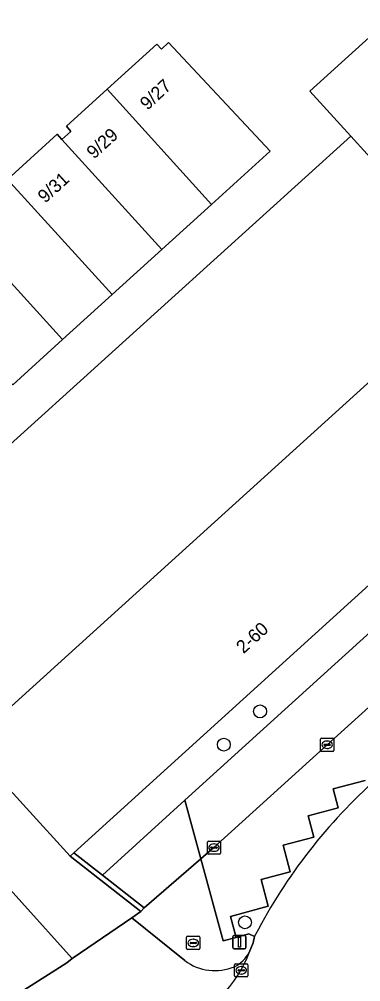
# Model space of a CAD drawing. Extents: x 161347 to 161881, y 382161 to 382804.
# Drawn here: x 161639.5 to 161665.5, y 382514.2 to 382587.4 of the extents above; entities that cross this region are included whole.
import ezdxf

# ---------------------------------------------------------------- set-up
doc = ezdxf.new("R2010")
doc.units = 0
for name, color, linetype in [('IMGEO_Boom', 7, 'Continuous'), ('IMGEO_Erf', 7, 'Continuous'), ('IMGEO_Groenvoorziening', 7, 'Continuous'), ('IMGEO_Haag', 7, 'Continuous'), ('IMGEO_Kolk', 7, 'Continuous'), ('IMGEO_Lichtmast', 7, 'Continuous'), ('IMGEO_Muur', 7, 'Continuous'), ('IMGEO_Pand', 7, 'Continuous'), ('IMGEO_Pand_nummerreeks', 7, 'Continuous'), ('IMGEO_Parkeervlak_gesloten', 7, 'Continuous'), ('IMGEO_Parkeervlak_open', 7, 'Continuous'), ('IMGEO_Rijbaan_lokaal_gesloten', 7, 'Continuous'), ('IMGEO_Rijbaan_lokaal_open', 7, 'Continuous'), ('IMGEO_Rioolput', 7, 'Continuous'), ('IMGEO_Voetpad_open', 7, 'Continuous')]:
    doc.layers.add(name, color=color, linetype=linetype)

msp = doc.modelspace()

# ---------------------------------------------------------------- linework, layer by layer
at = {"layer": 'IMGEO_Boom'}
for centre in [(161657.819, 382534.735), (161655.061, 382532.208), (161656.668, 382518.703)]:
    msp.add_circle(centre, 0.489, dxfattribs=at)
at = {"layer": 'IMGEO_Erf'}
for points in [[(161572.092, 382591.77), (161539.981, 382570.178), (161537.341, 382557.85), (161565.95, 382511.235), (161572.292, 382501.343), (161572.851, 382501.493), (161573.727, 382500), (161581.489, 382486.772), (161593.113, 382483.942), (161618.484, 382500), (161639.588, 382513.357), (161643.126, 382515.61), (161643.533, 382515.936), (161628.206, 382532.98), (161623.055, 382540.753), (161664.71, 382578.468), (161661.6, 382581.894), (161665.593, 382585.519), (161669.295, 382588.879)], [(161638.636, 382575.188), (161642.407, 382578.62), (161642.757, 382578.236), (161643.428, 382578.834), (161643.099, 382579.23), (161646.188, 382582.043), (161649.968, 382585.484), (161650.322, 382585.095), (161650.859, 382585.596), (161658.581, 382577.332), (161654.132, 382573.291), (161650.358, 382569.861), (161646.582, 382566.431), (161642.81, 382563.004), (161639.033, 382559.573)]]:
    msp.add_lwpolyline(points, dxfattribs=at)
at = {"layer": 'IMGEO_Groenvoorziening'}
msp.add_lwpolyline([(161676.253, 382553.55), (161643.672, 382523.978), (161645.836, 382522.287), (161652.099, 382527.995), (161684.128, 382557.046), (161682.265, 382559.016)], close=True, dxfattribs=at)
msp.add_lwpolyline([(161665.805, 382529.486), (161663.371, 382528.839), (161663.753, 382527.403), (161661.475, 382526.796), (161661.907, 382525.174), (161659.573, 382524.553), (161660.108, 382522.54), (161657.902, 382521.952), (161658.443, 382519.918), (161655.565, 382519.153), (161655.991, 382517.551), (161656.976, 382517.813), (161657.401, 382517.61), (161657.469, 382517.761)], dxfattribs=at)
msp.add_arc((161694.552, 382498.45), 41.81, 131.7494, 152.49196, dxfattribs=at)
at = {"layer": 'IMGEO_Haag'}
msp.add_lwpolyline([(161676.253, 382553.55), (161643.672, 382523.978), (161645.836, 382522.287), (161652.099, 382527.995), (161684.128, 382557.046), (161682.265, 382559.016)], close=True, dxfattribs=at)
at = {"layer": 'IMGEO_Kolk'}
for p, q in [((161662.415, 382531.773), (161662.415, 382532.625)), ((161662.49, 382532.699), (161663.342, 382532.699)), ((161662.903, 382532.479), (161662.928, 382532.479)), ((161663.416, 382532.625), (161663.416, 382531.773)), ((161663.342, 382531.699), (161662.49, 382531.699)), ((161662.674, 382532.193), (161662.674, 382532.205)), ((161663.112, 382532.156), (161662.714, 382532.156)), ((161662.717, 382532.242), (161663.115, 382532.242)), ((161662.926, 382531.919), (161662.901, 382531.919)), ((161663.158, 382532.205), (161663.158, 382532.193)), ((161653.814, 382523.95), (161653.814, 382524.802)), ((161653.889, 382524.876), (161654.741, 382524.876)), ((161654.073, 382524.37), (161654.073, 382524.382)), ((161654.511, 382524.333), (161654.113, 382524.333)), ((161654.116, 382524.419), (161654.514, 382524.419)), ((161654.302, 382524.656), (161654.327, 382524.656)), ((161654.557, 382524.382), (161654.557, 382524.37)), ((161654.815, 382524.802), (161654.815, 382523.95)), ((161654.741, 382523.876), (161653.889, 382523.876)), ((161654.325, 382524.096), (161654.3, 382524.096)), ((161655.96, 382515.548), (161656.812, 382515.548)), ((161655.885, 382514.622), (161655.885, 382515.474)), ((161656.144, 382515.042), (161656.144, 382515.054)), ((161656.582, 382515.005), (161656.184, 382515.005)), ((161656.187, 382515.091), (161656.585, 382515.091)), ((161656.373, 382515.328), (161656.398, 382515.328)), ((161656.628, 382515.054), (161656.628, 382515.042)), ((161656.886, 382515.474), (161656.886, 382514.622)), ((161656.812, 382514.548), (161655.96, 382514.548)), ((161656.396, 382514.768), (161656.371, 382514.768))]:
    msp.add_line(p, q, dxfattribs=at)
for points in [[(161662.415, 382531.773), (161662.415, 382532.625)], [(161662.49, 382532.699), (161663.342, 382532.699)], [(161663.416, 382532.625), (161663.416, 382531.773)], [(161663.342, 382531.699), (161662.49, 382531.699)], [(161653.814, 382523.95), (161653.814, 382524.802)], [(161653.889, 382524.876), (161654.741, 382524.876)], [(161654.815, 382524.802), (161654.815, 382523.95)], [(161654.741, 382523.876), (161653.889, 382523.876)], [(161655.96, 382515.548), (161656.812, 382515.548)], [(161655.885, 382514.622), (161655.885, 382515.474)], [(161656.886, 382515.474), (161656.886, 382514.622)], [(161656.812, 382514.548), (161655.96, 382514.548)]]:
    msp.add_lwpolyline(points, dxfattribs=at)
for centre, radius, start, end in [((161662.492, 382532.623), 0.0765, 91.55205, 178.44795), ((161662.492, 382532.623), 0.0765, 91.55205, 178.44795), ((161663.34, 382532.623), 0.0765, 1.55205, 88.44795), ((161663.34, 382532.623), 0.0765, 1.55205, 88.44795), ((161662.492, 382531.775), 0.0765, 181.55205, 268.44795), ((161662.492, 382531.775), 0.0765, 181.55205, 268.44795), ((161662.714, 382532.202), 0.0403, 85.87752, 175.75265), ((161662.711, 382532.192), 0.0366, 178.93798, 274.71019), ((161663.115, 382532.199), 0.043, 264.86636, 352.45326), ((161663.119, 382532.204), 0.0386, 1.73085, 96.63898), ((161663.34, 382531.775), 0.0765, 271.55205, 358.44795), ((161663.34, 382531.775), 0.0765, 271.55205, 358.44795), ((161653.891, 382524.8), 0.0765, 91.55205, 178.44795), ((161653.891, 382524.8), 0.0765, 91.55205, 178.44795), ((161654.113, 382524.379), 0.0403, 85.87752, 175.75265), ((161654.11, 382524.369), 0.0366, 178.93798, 274.71019), ((161654.514, 382524.376), 0.043, 264.86636, 352.45326), ((161654.518, 382524.381), 0.0386, 1.73085, 96.63898), ((161654.739, 382524.8), 0.0765, 1.55205, 88.44795), ((161654.739, 382524.8), 0.0765, 1.55205, 88.44795), ((161653.891, 382523.952), 0.0765, 181.55205, 268.44795), ((161653.891, 382523.952), 0.0765, 181.55205, 268.44795), ((161654.739, 382523.952), 0.0765, 271.55205, 358.44795), ((161654.739, 382523.952), 0.0765, 271.55205, 358.44795), ((161655.962, 382515.472), 0.0765, 91.55205, 178.44795), ((161655.962, 382515.472), 0.0765, 91.55205, 178.44795), ((161656.81, 382515.472), 0.0765, 1.55205, 88.44795), ((161656.81, 382515.472), 0.0765, 1.55205, 88.44795), ((161656.184, 382515.051), 0.0403, 85.87752, 175.75265), ((161656.181, 382515.041), 0.0366, 178.93798, 274.71019), ((161656.585, 382515.048), 0.043, 264.86636, 352.45326), ((161656.589, 382515.053), 0.0386, 1.73085, 96.63898), ((161655.962, 382514.624), 0.0765, 181.55205, 268.44795), ((161655.962, 382514.624), 0.0765, 181.55205, 268.44795), ((161656.81, 382514.624), 0.0765, 271.55205, 358.44795), ((161656.81, 382514.624), 0.0765, 271.55205, 358.44795)]:
    msp.add_arc(centre, radius, start, end, dxfattribs=at)
for centre, major_axis, ratio, start_param, end_param in [((161662.902, 382532.199), (-0.387, 0.002), 0.722429, 4.712389, 7.853982), ((161662.927, 382532.199), (-0.39, 0.002), 0.717154, 1.570796, 4.712389), ((161654.301, 382524.376), (-0.387, 0.002), 0.722429, 4.712389, 7.853982), ((161654.326, 382524.376), (-0.39, 0.002), 0.717154, 1.570796, 4.712389), ((161656.372, 382515.048), (-0.387, 0.002), 0.722429, 4.712389, 7.853982), ((161656.397, 382515.048), (-0.39, 0.002), 0.717154, 1.570796, 4.712389)]:
    msp.add_ellipse(centre, major_axis=major_axis, ratio=ratio, start_param=start_param, end_param=end_param, dxfattribs=at)
at = {"layer": 'IMGEO_Lichtmast'}
for p, q in [((161655.755, 382516.788), (161655.755, 382517.588)), ((161655.755, 382517.588), (161655.755, 382516.788)), ((161655.855, 382517.688), (161656.645, 382517.688)), ((161656.645, 382517.688), (161655.855, 382517.688)), ((161656.745, 382517.588), (161656.745, 382516.788)), ((161656.745, 382516.788), (161656.745, 382517.588)), ((161656.645, 382516.688), (161655.855, 382516.688)), ((161655.855, 382516.688), (161656.645, 382516.688))]:
    msp.add_line(p, q, dxfattribs=at)
msp.add_lwpolyline([(161656.175, 382517.563), (161656.325, 382517.563), (161656.325, 382516.813), (161656.175, 382516.813), (161656.175, 382517.563)], dxfattribs=at)
for centre, start, end in [((161655.855, 382517.588), 90, 180), ((161655.855, 382517.588), 90, 180), ((161656.645, 382517.588), 0, 90), ((161656.645, 382517.588), 360, 90), ((161655.855, 382516.788), 180, 270), ((161655.855, 382516.788), 180, 270), ((161656.645, 382516.788), 270, 0), ((161656.645, 382516.788), 270, 0)]:
    msp.add_arc(centre, 0.1, start, end, dxfattribs=at)
at = {"layer": 'IMGEO_Muur'}
msp.add_lwpolyline([(161649.018, 382519.8), (161645.836, 382522.287), (161643.672, 382523.978), (161643.393, 382523.725), (161648.744, 382519.518)], close=True, dxfattribs=at)
at = {"layer": 'IMGEO_Pand'}
for points in [[(161684.928, 382563.407), (161686.88, 382565.188), (161687.408, 382564.618), (161687.965, 382565.168), (161687.847, 382565.287), (161689.608, 382566.87), (161690.27, 382566.139), (161690.926, 382565.414), (161691.385, 382564.907), (161695.922, 382569.028), (161695.455, 382569.543), (161694.808, 382570.257), (161694.144, 382570.989), (161695.962, 382572.626), (161678.502, 382591.938), (161675.871, 382594.848), (161669.295, 382588.879), (161665.593, 382585.519), (161661.6, 382581.894), (161664.71, 382578.468), (161674.636, 382567.532), (161678.388, 382570.921)], [(161646.188, 382582.043), (161654.132, 382573.291), (161658.581, 382577.332), (161650.859, 382585.596), (161650.322, 382585.095), (161649.968, 382585.484)], [(161646.188, 382582.043), (161643.099, 382579.23), (161643.428, 382578.834), (161642.757, 382578.236), (161650.358, 382569.861), (161654.132, 382573.291)], [(161650.358, 382569.861), (161642.757, 382578.236), (161642.407, 382578.62), (161638.636, 382575.188), (161646.582, 382566.431)], [(161642.81, 382563.004), (161646.582, 382566.431), (161638.636, 382575.188), (161635.557, 382572.386), (161635.886, 382571.983), (161635.209, 382571.379)], [(161642.81, 382563.004), (161635.209, 382571.379), (161634.865, 382571.758), (161631.087, 382568.329), (161639.033, 382559.573)], [(161684.928, 382563.407), (161678.388, 382570.921), (161674.636, 382567.532), (161638.938, 382535.131), (161638.008, 382536.155), (161634.759, 382533.207), (161640.057, 382527.369), (161643.393, 382523.725), (161643.672, 382523.978), (161676.253, 382553.55), (161682.265, 382559.016), (161681.273, 382560.072), (161682.89, 382561.547)]]:
    msp.add_lwpolyline(points, close=True, dxfattribs=at)
at = {"layer": 'IMGEO_Parkeervlak_gesloten'}
msp.add_lwpolyline([(161648.064, 382519.038), (161648.744, 382519.518), (161643.393, 382523.725), (161640.057, 382527.369), (161634.759, 382533.207), (161638.008, 382536.155), (161638.938, 382535.131), (161674.636, 382567.532), (161664.71, 382578.468), (161623.055, 382540.753), (161628.206, 382532.98), (161643.533, 382515.936), (161643.62, 382516.005)], close=True, dxfattribs=at)
at = {"layer": 'IMGEO_Parkeervlak_open'}
msp.add_lwpolyline([(161671.874, 382540.317), (161662.915, 382532.2), (161654.315, 382524.377), (161653.308, 382523.528), (161655.007, 382517.289), (161655.991, 382517.551), (161655.565, 382519.153), (161658.443, 382519.918), (161657.902, 382521.952), (161660.108, 382522.54), (161659.573, 382524.553), (161661.907, 382525.174), (161661.475, 382526.796), (161663.753, 382527.403), (161663.371, 382528.839), (161665.805, 382529.486)], dxfattribs=at)
at = {"layer": 'IMGEO_Rijbaan_lokaal_gesloten'}
msp.add_lwpolyline([(161657.469, 382517.761), (161657.401, 382517.61), (161657.294, 382517.138), (161656.991, 382516.392)], dxfattribs=at)
for centre, radius, start, end in [((161694.552, 382498.45), 41.81, 131.7494, 152.49196), ((161647.988, 382519.82), 9.633, 292.25063, 339.15488)]:
    msp.add_arc(centre, radius, start, end, dxfattribs=at)
at = {"layer": 'IMGEO_Rijbaan_lokaal_open'}
for points in [[(161680.506, 382548.198), (161692.48, 382559.009), (161689.676, 382562.09), (161688.624, 382561.141), (161687.482, 382560.098), (161685.729, 382558.534), (161684.649, 382559.706), (161683.982, 382560.43), (161687.944, 382564.02), (161687.648, 382564.351), (161683.638, 382560.672), (161682.89, 382561.547), (161681.273, 382560.072), (161682.265, 382559.016), (161684.128, 382557.046), (161652.099, 382527.995), (161653.308, 382523.528), (161654.315, 382524.377), (161662.915, 382532.2), (161671.874, 382540.317)], [(161653.308, 382523.528), (161652.099, 382527.995), (161645.836, 382522.287), (161649.018, 382519.8)]]:
    msp.add_lwpolyline(points, close=True, dxfattribs=at)
at = {"layer": 'IMGEO_Rioolput'}
for p, q in [((161652.238, 382516.707), (161652.238, 382517.559)), ((161652.313, 382517.633), (161653.165, 382517.633)), ((161652.497, 382517.127), (161652.497, 382517.139)), ((161652.935, 382517.09), (161652.537, 382517.09)), ((161652.54, 382517.176), (161652.938, 382517.176)), ((161652.726, 382517.413), (161652.751, 382517.413)), ((161652.981, 382517.139), (161652.981, 382517.127)), ((161653.239, 382517.559), (161653.239, 382516.707)), ((161653.165, 382516.633), (161652.313, 382516.633)), ((161652.749, 382516.853), (161652.724, 382516.853))]:
    msp.add_line(p, q, dxfattribs=at)
for points in [[(161652.238, 382516.707), (161652.238, 382517.559)], [(161652.313, 382517.633), (161653.165, 382517.633)], [(161653.239, 382517.559), (161653.239, 382516.707)], [(161653.165, 382516.633), (161652.313, 382516.633)]]:
    msp.add_lwpolyline(points, dxfattribs=at)
for centre, radius, start, end in [((161652.315, 382517.557), 0.0765, 91.55205, 178.44795), ((161652.315, 382517.557), 0.0765, 91.55205, 178.44795), ((161652.537, 382517.136), 0.0403, 85.87752, 175.75265), ((161652.534, 382517.126), 0.0366, 178.93798, 274.71019), ((161652.938, 382517.133), 0.043, 264.86636, 352.45326), ((161652.942, 382517.138), 0.0386, 1.73085, 96.63898), ((161653.163, 382517.557), 0.0765, 1.55205, 88.44795), ((161653.163, 382517.557), 0.0765, 1.55205, 88.44795), ((161652.315, 382516.709), 0.0765, 181.55205, 268.44795), ((161652.315, 382516.709), 0.0765, 181.55205, 268.44795), ((161653.163, 382516.709), 0.0765, 271.55205, 358.44795), ((161653.163, 382516.709), 0.0765, 271.55205, 358.44795)]:
    msp.add_arc(centre, radius, start, end, dxfattribs=at)
for centre, major_axis, ratio, start_param, end_param in [((161652.725, 382517.133), (-0.387, 0.002), 0.722429, 4.712389, 7.853982), ((161652.75, 382517.133), (-0.39, 0.002), 0.717154, 1.570796, 4.712389)]:
    msp.add_ellipse(centre, major_axis=major_axis, ratio=ratio, start_param=start_param, end_param=end_param, dxfattribs=at)
at = {"layer": 'IMGEO_Voetpad_open'}
for points in [[(161653.308, 382523.528), (161649.018, 382519.8), (161648.744, 382519.518), (161648.064, 382519.038), (161652.1, 382515.786)], [(161656.991, 382516.392), (161657.294, 382517.138), (161657.401, 382517.61), (161656.976, 382517.813), (161655.991, 382517.551), (161655.007, 382517.289), (161653.308, 382523.528)], [(161652.1, 382515.786), (161648.064, 382519.038), (161643.62, 382516.005), (161643.533, 382515.936), (161643.126, 382515.61), (161639.588, 382513.357), (161640.292, 382512.527)]]:
    msp.add_lwpolyline(points, dxfattribs=at)
for centre, radius, start, end in [((161647.988, 382519.82), 9.633, 292.25063, 339.15488), ((161654.698, 382517.675), 2.628, 296.44804, 330.78307), ((161654.698, 382517.675), 2.628, 296.44804, 330.78307), ((161654.391, 382518.861), 3.834, 233.30633, 292.6533), ((161654.391, 382518.861), 3.834, 233.30633, 292.6533)]:
    msp.add_arc(centre, radius, start, end, dxfattribs=at)

# ---------------------------------------------------------------- texts
at = {"layer": 'IMGEO_Pand_nummerreeks'}
for s, rotation, p in [('9/27', 42.80502, (161649.255, 382580.402)), ('9/29', 42.21781, (161645.19, 382576.694)), ('9/31', 42.31741, (161641.479, 382573.338)), ('2-60', 42.22809, (161656.558, 382539.078))]:
    msp.add_text(s, height=1, rotation=rotation, dxfattribs=at).set_placement(p)

doc.saveas('drawing.dxf')
